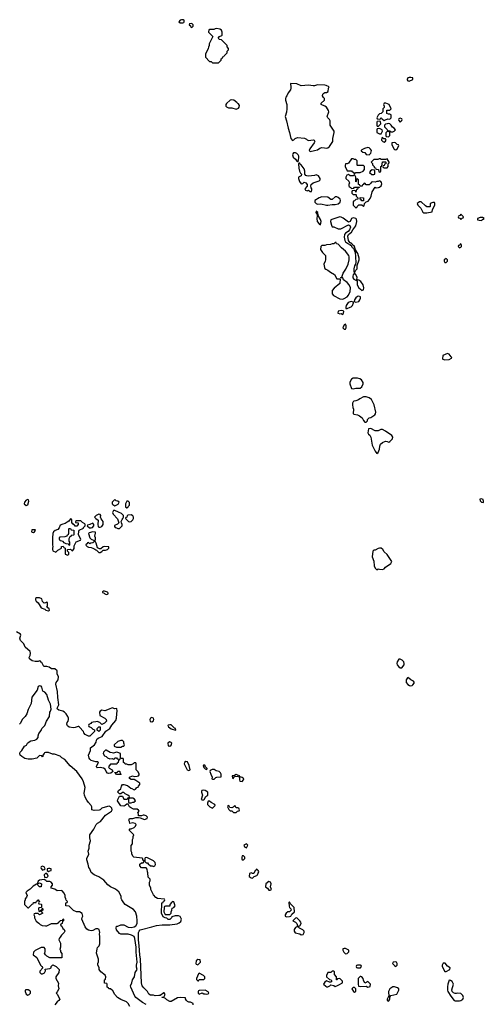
# Model space of a CAD drawing. Header units: inches. Extents: x 2789275 to 2951659, y 860290 to 1033804.
# Tile 258 of 316: x 2893381 to 2899666, y 964439 to 977758. Entities that reach past the tile are written whole.
import ezdxf

# ---------------------------------------------------------------- set-up
doc = ezdxf.new("R2010")
doc.units = ezdxf.units.IN
doc.header["$MEASUREMENT"] = 0
doc.layers.add('C8996', color=7, linetype='Continuous')
doc.layers.add('C8997', color=7, linetype='Continuous')

msp = doc.modelspace()

# ---------------------------------------------------------------- linework, layer by layer
at = {"layer": 'C8996', "color": 2}
for points, elevation in [([(2893650, 969938), (2893610, 969938), (2893594, 969930), (2893594, 969910), (2893602, 969890), (2893631, 969871), (2893670, 969802), (2893722, 969782), (2893734, 969770), (2893770, 969762), (2893786, 969770), (2893778, 969790), (2893746, 969810), (2893755, 969825), (2893755, 969875), (2893750, 969878), (2893732, 969868), (2893710, 969866), (2893688, 969888), (2893682, 969922)], 2), ([(2898530, 969109), (2898510, 969109), (2898488, 969072), (2898484, 969050), (2898488, 969030), (2898510, 969003), (2898530, 968991), (2898550, 968992), (2898581, 969030), (2898583, 969050), (2898577, 969070), (2898556, 969096)], 2), ([(2898630, 968858), (2898625, 968855), (2898610, 968826), (2898611, 968790), (2898630, 968765), (2898654, 968750), (2898670, 968746), (2898690, 968751), (2898700, 968760), (2898716, 968784), (2898716, 968796), (2898708, 968808), (2898670, 968826), (2898646, 968850)], 2), ([(2895170, 968319), (2895151, 968309), (2895141, 968290), (2895145, 968265), (2895170, 968262), (2895190, 968272), (2895197, 968290), (2895190, 968308)], 2), ([(2894450, 968128), (2894427, 968147), (2894428, 968170), (2894450, 968194), (2894470, 968194), (2894471, 968149)], 2), ([(2895410, 968221), (2895390, 968215), (2895386, 968210), (2895396, 968190), (2895410, 968179), (2895430, 968167), (2895490, 968147), (2895493, 968150), (2895488, 968170), (2895476, 968176), (2895430, 968218)], 2), ([(2894750, 968009), (2894710, 967993), (2894658, 967950), (2894661, 967930), (2894690, 967915), (2894750, 967918), (2894770, 967931), (2894788, 967932), (2894798, 967950), (2894789, 967969), (2894789, 967990), (2894770, 968009)], 2), ([(2895410, 967988), (2895390, 967978), (2895385, 967970), (2895390, 967934), (2895410, 967932), (2895430, 967942), (2895439, 967970), (2895430, 967982)], 2), ([(2895630, 967722), (2895611, 967709), (2895607, 967690), (2895646, 967610), (2895670, 967601), (2895688, 967610), (2895673, 967670), (2895650, 967718)], 2), ([(2895870, 967678), (2895865, 967670), (2895870, 967642), (2895890, 967622), (2895910, 967614), (2895918, 967622), (2895918, 967630), (2895893, 967653), (2895890, 967666)], 2), ([(2894750, 967546), (2894690, 967548), (2894682, 967562), (2894666, 967570), (2894670, 967574), (2894702, 967578), (2894708, 967592), (2894730, 967594), (2894734, 967590), (2894738, 967558), (2894752, 967552)], 2), ([(2895986, 967614), (2895958, 967602), (2895954, 967590), (2895965, 967550), (2895985, 967510), (2895982, 967490), (2895990, 967482), (2896010, 967485), (2896035, 967505), (2896050, 967512), (2896106, 967514), (2896108, 967550), (2896098, 967570), (2896078, 967590), (2896039, 967599), (2896010, 967613)], 2), ([(2896310, 967546), (2896285, 967535), (2896254, 967530), (2896258, 967498), (2896270, 967494), (2896282, 967518), (2896290, 967522), (2896324, 967524), (2896350, 967514), (2896358, 967522), (2896355, 967530)], 2), ([(2896362, 967518), (2896353, 967507), (2896353, 967473), (2896358, 967458), (2896390, 967454), (2896410, 967474), (2896415, 967490), (2896390, 967508)], 2), ([(2895864, 967336), (2895847, 967333), (2895842, 967318), (2895841, 967310), (2895856, 967270), (2895838, 967210), (2895850, 967203), (2895870, 967205), (2895878, 967210), (2895898, 967250), (2895926, 967270), (2895927, 967307), (2895888, 967330)], 2), ([(2894910, 967226), (2894870, 967226), (2894858, 967222), (2894854, 967210), (2894854, 967170), (2894862, 967162), (2894890, 967165), (2894913, 967173), (2894927, 967173), (2894946, 967190), (2894935, 967215)], 2), ([(2895950, 967188), (2895930, 967186), (2895920, 967160), (2895922, 967142), (2895954, 967110), (2895990, 967094), (2896026, 967130), (2896022, 967142), (2895969, 967169)], 2), ([(2896290, 967126), (2896270, 967106), (2896250, 967098), (2896222, 967102), (2896210, 967126), (2896198, 967122), (2896194, 967110), (2896202, 967090), (2896210, 967074), (2896230, 967054), (2896250, 967054), (2896273, 967033), (2896310, 967034), (2896327, 967053), (2896350, 967054), (2896355, 967070), (2896346, 967090), (2896330, 967098), (2896310, 967098)], 2), ([(2896450, 966608), (2896414, 966590), (2896422, 966570), (2896450, 966554), (2896468, 966590)], 2), ([(2895090, 966426), (2895078, 966422), (2895074, 966410), (2895074, 966370), (2895090, 966354), (2895110, 966354), (2895120, 966340), (2895150, 966314), (2895172, 966312), (2895190, 966302), (2895210, 966314), (2895218, 966330), (2895215, 966355), (2895190, 966378), (2895110, 966418)], 2), ([(2896410, 966446), (2896390, 966446), (2896385, 966430), (2896385, 966405), (2896390, 966394), (2896410, 966394), (2896426, 966410), (2896426, 966430)], 2), ([(2893690, 966308), (2893670, 966298), (2893666, 966290), (2893670, 966274), (2893690, 966254), (2893710, 966262), (2893726, 966270), (2893710, 966298)], 10), ([(2893750, 966206), (2893730, 966206), (2893714, 966190), (2893718, 966158), (2893750, 966154), (2893766, 966170), (2893756, 966196)], 10), ([(2893790, 966278), (2893770, 966278), (2893754, 966270), (2893754, 966250), (2893770, 966234), (2893790, 966242), (2893806, 966250), (2893806, 966270)], 10), ([(2896590, 966266), (2896578, 966262), (2896574, 966250), (2896562, 966238), (2896550, 966208), (2896530, 966208), (2896510, 966215), (2896490, 966206), (2896487, 966167), (2896510, 966151), (2896530, 966146), (2896554, 966166), (2896590, 966181), (2896599, 966190), (2896614, 966234), (2896608, 966248)], 2), ([(2896750, 966099), (2896712, 966070), (2896706, 966030), (2896710, 966022), (2896731, 966011), (2896750, 965982), (2896770, 965982), (2896786, 965990), (2896775, 966030), (2896781, 966070), (2896772, 966092)], 2), ([(2895450, 965828), (2895440, 965820), (2895414, 965790), (2895413, 965767), (2895353, 965767), (2895338, 965762), (2895334, 965750), (2895332, 965690), (2895350, 965654), (2895410, 965654), (2895428, 965672), (2895428, 965688), (2895438, 965710), (2895442, 965738), (2895466, 965750), (2895486, 965770), (2895467, 965827)], 2), ([(2897030, 965826), (2897022, 965818), (2897025, 965765), (2897032, 965750), (2897051, 965731), (2897054, 965710), (2897031, 965689), (2897010, 965689), (2896986, 965670), (2896971, 965650), (2896972, 965630), (2896990, 965621), (2897030, 965625), (2897048, 965632), (2897063, 965657), (2897098, 965690), (2897095, 965750), (2897042, 965802)], 2), ([(2897130, 965608), (2897110, 965606), (2897074, 965570), (2897110, 965552), (2897131, 965531), (2897138, 965498), (2897150, 965494), (2897170, 965502), (2897188, 965530), (2897182, 965550), (2897169, 965570)], 2), ([(2897130, 965488), (2897110, 965478), (2897096, 965450), (2897096, 965430), (2897107, 965407), (2897171, 965391), (2897190, 965378), (2897210, 965382), (2897215, 965385), (2897228, 965410), (2897228, 965430), (2897210, 965448), (2897166, 965470), (2897147, 965487)], 2), ([(2897770, 965195), (2897754, 965190), (2897754, 965170), (2897765, 965145), (2897790, 965122), (2897810, 965125), (2897835, 965150), (2897835, 965170), (2897790, 965194)], 2), ([(2895790, 965046), (2895770, 965026), (2895765, 964990), (2895770, 964982), (2895790, 964974), (2895826, 965010), (2895822, 965042)], 2), ([(2898470, 965014), (2898434, 965010), (2898422, 964990), (2898450, 964962), (2898470, 964952), (2898488, 964970), (2898488, 964990), (2898478, 965010)], 2), ([(2899136, 964996), (2899110, 964993), (2899096, 964970), (2899098, 964950), (2899130, 964881), (2899150, 964881), (2899198, 964910), (2899206, 964930), (2899170, 964955)], 2), ([(2895810, 964858), (2895802, 964850), (2895772, 964790), (2895773, 964773), (2895790, 964754), (2895802, 964758), (2895810, 964774), (2895870, 964774), (2895886, 964790), (2895886, 964810), (2895866, 964830)], 2), ([(2897630, 964886), (2897610, 964886), (2897590, 964868), (2897550, 964868), (2897531, 964830), (2897532, 964810), (2897570, 964772), (2897594, 964770), (2897602, 964750), (2897590, 964738), (2897570, 964738), (2897530, 964758), (2897510, 964738), (2897492, 964710), (2897522, 964682), (2897537, 964677), (2897550, 964676), (2897578, 964690), (2897590, 964702), (2897630, 964691), (2897650, 964681), (2897670, 964687), (2897696, 964704), (2897748, 964730), (2897748, 964750), (2897710, 964786), (2897678, 964782), (2897674, 964770), (2897666, 964770), (2897666, 964810), (2897640, 964840), (2897638, 964878)], 2), ([(2897990, 964966), (2897950, 964966), (2897938, 964962), (2897934, 964950), (2897938, 964938), (2897950, 964934), (2897990, 964934), (2898006, 964950), (2898002, 964962)], 2), ([(2897995, 964815), (2897986, 964814), (2897958, 964790), (2897958, 964710), (2897966, 964686), (2897990, 964681), (2898070, 964682), (2898090, 964672), (2898110, 964674), (2898122, 964678), (2898126, 964710), (2898090, 964748), (2898050, 964726), (2898030, 964766), (2898028, 964790), (2898009, 964809)], 2), ([(2899190, 964766), (2899171, 964710), (2899166, 964674), (2899166, 964630), (2899173, 964610), (2899211, 964550), (2899259, 964490), (2899270, 964484), (2899330, 964486), (2899350, 964491), (2899377, 964510), (2899385, 964530), (2899377, 964557), (2899350, 964585), (2899310, 964589), (2899290, 964584), (2899270, 964585), (2899250, 964592), (2899230, 964610), (2899227, 964633), (2899249, 964710), (2899230, 964749), (2899210, 964762)], 2), ([(2893496, 964636), (2893464, 964636), (2893454, 964630), (2893454, 964610), (2893470, 964574), (2893490, 964562), (2893510, 964572), (2893528, 964590), (2893528, 964610), (2893520, 964620)], 10), ([(2895890, 964628), (2895810, 964626), (2895798, 964622), (2895794, 964610), (2895794, 964590), (2895810, 964574), (2895850, 964594), (2895870, 964582), (2895890, 964582), (2895910, 964574), (2895930, 964582), (2895938, 964590), (2895930, 964606)], 2), ([(2897910, 964668), (2897893, 964667), (2897874, 964650), (2897898, 964610), (2897910, 964601), (2897928, 964610), (2897928, 964650)], 2), ([(2898450, 964675), (2898430, 964675), (2898390, 964648), (2898371, 964610), (2898374, 964546), (2898370, 964546), (2898354, 964510), (2898354, 964490), (2898370, 964482), (2898375, 964485), (2898386, 964510), (2898386, 964534), (2898390, 964534), (2898402, 964558), (2898482, 964578), (2898508, 964630), (2898508, 964650), (2898490, 964662)], 2)]:
    msp.add_lwpolyline(points, close=True, dxfattribs=dict(at, elevation=elevation))
for points, elevation in [([(2894524, 970000), (2894532, 969990), (2894550, 969983), (2894570, 969986), (2894578, 969990), (2894577, 970000)], 2), ([(2895728, 964432), (2895726, 964450), (2895690, 964469), (2895670, 964469), (2895650, 964478), (2895638, 964490), (2895626, 964514), (2895626, 964526), (2895550, 964529), (2895516, 964524), (2895430, 964478), (2895410, 964478), (2895370, 964498), (2895355, 964515), (2895334, 964526), (2895306, 964530), (2895310, 964534), (2895330, 964534), (2895348, 964570), (2895334, 964594), (2895330, 964595), (2895280, 964560), (2895263, 964557), (2895215, 964555), (2895190, 964562), (2895150, 964564), (2895130, 964578), (2895109, 964610), (2895060, 964660), (2895040, 964690), (2895028, 964730), (2895014, 965050), (2895005, 965110), (2894999, 965230), (2894989, 965311), (2894989, 965410), (2894997, 965430), (2895010, 965444), (2895029, 965451), (2895170, 965485), (2895230, 965505), (2895310, 965516), (2895410, 965515), (2895513, 965527), (2895539, 965541), (2895559, 965561), (2895569, 965590), (2895550, 965628), (2895530, 965634), (2895486, 965634), (2895438, 965622), (2895434, 965610), (2895410, 965588), (2895390, 965588), (2895370, 965606), (2895350, 965608), (2895323, 965623), (2895298, 965670), (2895298, 965730), (2895306, 965750), (2895306, 965810), (2895322, 965818), (2895327, 965833), (2895342, 965838), (2895346, 965850), (2895342, 965862), (2895246, 965870), (2895223, 965883), (2895190, 965918), (2895155, 965990), (2895155, 966010), (2895138, 966050), (2895138, 966090), (2895146, 966110), (2895146, 966130), (2895120, 966160), (2895115, 966215), (2895108, 966232), (2895107, 966267), (2895090, 966286), (2895030, 966286), (2895006, 966310), (2895007, 966333), (2895030, 966354), (2895050, 966354), (2895066, 966370), (2895062, 966382), (2895047, 966387), (2895046, 966410), (2895036, 966416), (2894926, 966430), (2894916, 966436), (2894898, 966470), (2894898, 966490), (2894889, 966511), (2894888, 966588), (2894906, 966610), (2894906, 966670), (2894916, 966684), (2894918, 966710), (2894926, 966730), (2894866, 966790), (2894866, 966810), (2894870, 966814), (2894890, 966814), (2894930, 966831), (2894949, 966850), (2894955, 966870), (2894943, 966883), (2894910, 966895), (2894870, 966886), (2894868, 966910), (2894858, 966930), (2894860, 966940), (2894868, 966952), (2894910, 966951), (2894950, 966965), (2894990, 966965), (2895010, 966962), (2895070, 966938), (2895106, 966950), (2895108, 966970), (2895090, 966988), (2895064, 966996), (2895050, 966998), (2895027, 966987), (2894987, 966987), (2894988, 967010), (2894978, 967030), (2894998, 967050), (2894990, 967066), (2894970, 967078), (2894920, 967080), (2894880, 967100), (2894866, 967110), (2894850, 967146), (2894830, 967146), (2894810, 967126), (2894790, 967118), (2894750, 967122), (2894705, 967190), (2894709, 967211), (2894730, 967254), (2894770, 967254), (2894790, 967214), (2894830, 967214), (2894842, 967218), (2894846, 967230), (2894862, 967238), (2894866, 967250), (2894846, 967270), (2894808, 967288), (2894790, 967306), (2894770, 967306), (2894750, 967286), (2894730, 967286), (2894709, 967310), (2894718, 967330), (2894750, 967354), (2894758, 967390), (2894770, 967411), (2894791, 967411), (2894840, 967400), (2894884, 967364), (2894900, 967360), (2894930, 967342), (2894946, 967350), (2894967, 967373), (2894982, 967378), (2894986, 967390), (2895006, 967410), (2895006, 967430), (2894950, 967468), (2894930, 967478), (2894890, 967478), (2894867, 967493), (2894867, 967513), (2894909, 967531), (2894930, 967522), (2894970, 967525), (2894986, 967530), (2894996, 967544), (2894996, 967556), (2894978, 967590), (2894958, 967610), (2894956, 967696), (2894950, 967706), (2894930, 967706), (2894914, 967690), (2894890, 967678), (2894850, 967678), (2894830, 967686), (2894810, 967686), (2894802, 967702), (2894786, 967710), (2894786, 967750), (2894782, 967762), (2894746, 967766), (2894746, 967830), (2894707, 967847), (2894690, 967848), (2894650, 967837), (2894630, 967839), (2894607, 967847), (2894550, 967878), (2894544, 967876), (2894514, 967850), (2894512, 967830), (2894530, 967802), (2894551, 967791), (2894571, 967771), (2894600, 967760), (2894630, 967762), (2894650, 967754), (2894662, 967758), (2894670, 967774), (2894690, 967774), (2894698, 967758), (2894734, 967754), (2894733, 967747), (2894718, 967742), (2894714, 967710), (2894698, 967702), (2894693, 967687), (2894610, 967686), (2894590, 967666), (2894582, 967650), (2894590, 967634), (2894634, 967610), (2894642, 967590), (2894638, 967582), (2894614, 967566), (2894582, 967562), (2894567, 967567), (2894549, 967589), (2894539, 967619), (2894515, 967635), (2894470, 967644), (2894430, 967638), (2894423, 967643), (2894418, 967650), (2894420, 967660), (2894446, 967710), (2894438, 967718), (2894410, 967718), (2894350, 967739), (2894330, 967754), (2894321, 967770), (2894313, 967810), (2894338, 967870), (2894338, 967910), (2894395, 967950), (2894417, 967983), (2894419, 968010), (2894429, 968031), (2894450, 968045), (2894497, 968063), (2894547, 968133), (2894599, 968170), (2894626, 968214), (2894682, 968278), (2894692, 968310), (2894693, 968367), (2894699, 968410), (2894695, 968435), (2894690, 968438), (2894670, 968435), (2894630, 968449), (2894590, 968429), (2894532, 968408), (2894490, 968418), (2894470, 968406), (2894462, 968390), (2894466, 968346), (2894531, 968311), (2894551, 968291), (2894556, 968270), (2894530, 968244), (2894490, 968226), (2894466, 968250), (2894430, 968266), (2894410, 968258), (2894376, 968256), (2894354, 968250), (2894344, 968236), (2894318, 968222), (2894314, 968210), (2894318, 968198), (2894350, 968182), (2894370, 968162), (2894394, 968150), (2894394, 968130), (2894332, 968068), (2894310, 968068), (2894266, 968090), (2894248, 968110), (2894246, 968130), (2894190, 968188), (2894176, 968196), (2894170, 968198), (2894130, 968182), (2894110, 968179), (2894050, 968189), (2894027, 968207), (2894019, 968230), (2894024, 968250), (2894038, 968270), (2894042, 968290), (2894042, 968310), (2894033, 968333), (2894009, 968369), (2893989, 968389), (2893965, 968405), (2893910, 968416), (2893893, 968430), (2893890, 968446), (2893909, 968490), (2893896, 968590), (2893894, 968670), (2893869, 968771), (2893875, 968790), (2893902, 968830), (2893908, 968870), (2893886, 968910), (2893886, 968950), (2893856, 968976), (2893810, 968975), (2893778, 968998), (2893750, 969009), (2893708, 969008), (2893682, 969062), (2893667, 969067), (2893662, 969082), (2893650, 969086), (2893630, 969078), (2893590, 969078), (2893550, 969084), (2893515, 969110), (2893509, 969130), (2893522, 969158), (2893529, 969189), (2893522, 969210), (2893457, 969270), (2893436, 969316), (2893390, 969362), (2893384, 969390), (2893395, 969430), (2893390, 969446), (2893336, 969476)], 2), ([(2895090, 964434), (2895041, 964461), (2894952, 964532), (2894939, 964550), (2894883, 964670), (2894881, 964690), (2894899, 964730), (2894909, 964770), (2894934, 964810), (2894944, 964870), (2894968, 964910), (2894960, 964940), (2894959, 964970), (2894971, 965010), (2894957, 965143), (2894957, 965210), (2894938, 965330), (2894930, 965355), (2894895, 965375), (2894849, 965389), (2894750, 965389), (2894730, 965398), (2894690, 965446), (2894686, 965470), (2894690, 965494), (2894710, 965494), (2894750, 965512), (2894792, 965512), (2894850, 965482), (2894890, 965476), (2894930, 965487), (2894950, 965501), (2894969, 965530), (2894969, 965569), (2894965, 965630), (2894949, 965689), (2894919, 965719), (2894808, 965790), (2894788, 965810), (2894762, 965850), (2894755, 965870), (2894755, 965895), (2894742, 965930), (2894720, 965960), (2894676, 965996), (2894609, 966030), (2894575, 966055), (2894518, 966118), (2894450, 966164), (2894388, 966190), (2894350, 966222), (2894329, 966270), (2894315, 966290), (2894307, 966333), (2894288, 966392), (2894288, 966410), (2894315, 966470), (2894309, 966510), (2894319, 966550), (2894319, 966590), (2894339, 966650), (2894329, 966689), (2894329, 966730), (2894384, 966810), (2894415, 966870), (2894435, 966890), (2894474, 966910), (2894544, 966996), (2894622, 967050), (2894634, 967070), (2894629, 967090), (2894610, 967109), (2894590, 967117), (2894570, 967115), (2894492, 967090), (2894471, 967069), (2894457, 967063), (2894390, 967062), (2894358, 967070), (2894355, 967110), (2894349, 967130), (2894310, 967169), (2894290, 967199), (2894273, 967230), (2894259, 967270), (2894254, 967294), (2894265, 967370), (2894246, 967446), (2894224, 967490), (2894153, 967590), (2894064, 967664), (2893990, 967749), (2893953, 967773), (2893930, 967794), (2893850, 967822), (2893823, 967823), (2893770, 967846), (2893730, 967846), (2893718, 967842), (2893714, 967830), (2893694, 967810), (2893694, 967790), (2893690, 967788), (2893682, 967802), (2893650, 967806), (2893614, 967770), (2893550, 967754), (2893494, 967754), (2893450, 967762), (2893410, 967789), (2893389, 967810), (2893384, 967830), (2893389, 967850), (2893410, 967872), (2893448, 967930), (2893474, 967946), (2893488, 967970), (2893508, 967990), (2893530, 968001), (2893586, 968010), (2893615, 968025), (2893629, 968050), (2893629, 968070), (2893640, 968100), (2893670, 968142), (2893682, 968170), (2893719, 968210), (2893742, 968270), (2893784, 968330), (2893789, 968390), (2893798, 968402), (2893807, 968433), (2893797, 968497), (2893772, 968552), (2893746, 968630), (2893719, 968659), (2893695, 968675), (2893682, 968730), (2893670, 968742), (2893650, 968749), (2893630, 968738), (2893618, 968690), (2893547, 968593), (2893535, 968510), (2893494, 968426), (2893477, 968370), (2893457, 968330), (2893416, 968290), (2893390, 968242), (2893378, 968230)], 6), ([(2894869, 964410), (2894849, 964450), (2894828, 964470), (2894750, 964502), (2894706, 964530), (2894666, 964570), (2894640, 964620), (2894610, 964646), (2894586, 964650), (2894582, 964662), (2894566, 964670), (2894566, 964710), (2894562, 964722), (2894530, 964726), (2894526, 964730), (2894526, 964770), (2894542, 964778), (2894546, 964810), (2894535, 964835), (2894478, 964878), (2894458, 964910), (2894455, 964935), (2894438, 964970), (2894438, 964990), (2894447, 965013), (2894448, 965050), (2894422, 965130), (2894429, 965190), (2894435, 965205), (2894455, 965230), (2894463, 965257), (2894464, 965350), (2894459, 965390), (2894464, 965410), (2894455, 965450), (2894438, 965458), (2894410, 965459), (2894370, 965435), (2894350, 965434), (2894310, 965442), (2894290, 965455), (2894265, 965485), (2894222, 965590), (2894225, 965615), (2894234, 965630), (2894228, 965668), (2894190, 965688), (2894148, 965688), (2894109, 965709), (2894050, 965766), (2894006, 965770), (2894006, 965810), (2894022, 965818), (2894026, 965830), (2894008, 965848), (2894007, 965867), (2893998, 965890), (2893998, 965910), (2893983, 965943), (2893955, 965975), (2893950, 965978), (2893890, 965975), (2893856, 965996), (2893806, 966010), (2893806, 966030), (2893826, 966050), (2893826, 966070), (2893806, 966090), (2893790, 966098), (2893750, 966098), (2893735, 966115), (2893710, 966126), (2893650, 966118), (2893630, 966106), (2893622, 966082), (2893630, 966074), (2893650, 966082), (2893674, 966070), (2893672, 966028), (2893648, 966028), (2893626, 966050), (2893622, 966062), (2893610, 966066), (2893562, 966038), (2893524, 965996), (2893482, 965970), (2893465, 965950), (2893482, 965910), (2893473, 965887), (2893453, 965867), (2893453, 965853), (2893445, 965830), (2893445, 965790), (2893490, 965742), (2893498, 965742), (2893550, 965794), (2893562, 965798), (2893570, 965814), (2893602, 965818), (2893607, 965833), (2893622, 965838), (2893627, 965853), (2893633, 965853), (2893638, 965838), (2893654, 965830), (2893638, 965822), (2893634, 965810), (2893638, 965798), (2893670, 965794), (2893674, 965790), (2893674, 965746), (2893638, 965742), (2893634, 965730), (2893638, 965698), (2893650, 965694), (2893662, 965698), (2893667, 965713), (2893682, 965718), (2893686, 965734), (2893690, 965734), (2893694, 965730), (2893694, 965710), (2893678, 965702), (2893674, 965690), (2893694, 965670), (2893651, 965649), (2893630, 965666), (2893590, 965666), (2893578, 965662), (2893574, 965650), (2893582, 965630), (2893582, 965610), (2893603, 965563), (2893638, 965538), (2893657, 965517), (2893685, 965505), (2893730, 965498), (2893750, 965502), (2893810, 965532), (2893890, 965534), (2893902, 965538), (2893906, 965550), (2893922, 965558), (2893930, 965574), (2893962, 965578), (2893970, 965594), (2893974, 965590), (2893974, 965570), (2893958, 965562), (2893954, 965530), (2893938, 965522), (2893934, 965510), (2893950, 965494), (2893965, 965465), (2893982, 965450), (2893991, 965430), (2893982, 965410), (2893945, 965375), (2893930, 965346), (2893913, 965327), (2893912, 965310), (2893932, 965268), (2893932, 965212), (2893922, 965182), (2893932, 965170), (2893934, 965150), (2893953, 965127), (2893950, 965066), (2893790, 965068), (2893750, 965088), (2893729, 965109), (2893718, 965130), (2893726, 965150), (2893726, 965190), (2893710, 965206), (2893670, 965206), (2893590, 965168), (2893570, 965146), (2893565, 965110), (2893611, 965070), (2893662, 964970), (2893682, 964950), (2893694, 964930), (2893653, 964887), (2893652, 964870), (2893670, 964852), (2893690, 964852), (2893715, 964865), (2893728, 964890), (2893727, 964913), (2893790, 964922), (2893806, 964930), (2893806, 964950), (2893830, 964972), (2893874, 964950), (2893914, 964910), (2893912, 964870), (2893872, 964810), (2893872, 964790), (2893904, 964724), (2893902, 964690), (2893911, 964650), (2893890, 964606), (2893874, 964590), (2893890, 964574), (2893922, 964510), (2893911, 964490), (2893886, 964474), (2893858, 964430)], 10)]:
    msp.add_lwpolyline(points, dxfattribs=dict(at, elevation=elevation))
at = {"layer": 'C8997', "color": 2, "elevation": 2}
for points in [[(2895570, 977758), (2895554, 977750), (2895534, 977730), (2895550, 977714), (2895590, 977714), (2895602, 977718), (2895606, 977730), (2895606, 977750), (2895596, 977756)], [(2895710, 977706), (2895678, 977702), (2895674, 977690), (2895693, 977673), (2895698, 977658), (2895710, 977654), (2895726, 977670), (2895726, 977690)], [(2896050, 977638), (2896024, 977636), (2896007, 977627), (2895950, 977626), (2895938, 977622), (2895934, 977590), (2895994, 977530), (2895942, 977430), (2895942, 977410), (2895933, 977387), (2895932, 977368), (2895894, 977290), (2895894, 977250), (2895950, 977194), (2895972, 977192), (2895990, 977174), (2896070, 977174), (2896106, 977210), (2896106, 977230), (2896122, 977238), (2896130, 977254), (2896142, 977258), (2896146, 977270), (2896186, 977310), (2896186, 977330), (2896206, 977350), (2896206, 977370), (2896186, 977390), (2896186, 977410), (2896110, 977486), (2896086, 977490), (2896068, 977510), (2896086, 977530), (2896115, 977545), (2896118, 977550), (2896122, 977590), (2896110, 977618), (2896090, 977629)], [(2898670, 976977), (2898650, 976977), (2898632, 976970), (2898621, 976950), (2898623, 976943), (2898630, 976932), (2898650, 976925), (2898698, 976950), (2898698, 976970)], [(2897050, 976896), (2897043, 976890), (2897051, 976849), (2897051, 976830), (2897045, 976810), (2897012, 976770), (2896996, 976730), (2896981, 976710), (2896976, 976690), (2896976, 976670), (2896995, 976610), (2896996, 976550), (2896991, 976509), (2896971, 976450), (2896991, 976391), (2897011, 976290), (2897033, 976233), (2897051, 976151), (2897070, 976125), (2897090, 976131), (2897109, 976151), (2897137, 976163), (2897234, 976154), (2897261, 976141), (2897271, 976131), (2897290, 976124), (2897350, 976135), (2897363, 976130), (2897374, 976110), (2897366, 976090), (2897305, 976010), (2897297, 975990), (2897310, 975975), (2897370, 975989), (2897410, 975998), (2897442, 976018), (2897470, 976029), (2897506, 976026), (2897530, 976019), (2897550, 976025), (2897570, 976042), (2897618, 976110), (2897618, 976150), (2897634, 976230), (2897634, 976250), (2897582, 976330), (2897581, 976390), (2897570, 976409), (2897549, 976430), (2897542, 976450), (2897564, 976510), (2897559, 976530), (2897530, 976575), (2897509, 976589), (2897458, 976610), (2897458, 976630), (2897506, 976670), (2897506, 976690), (2897490, 976706), (2897479, 976730), (2897482, 976750), (2897495, 976765), (2897510, 976772), (2897530, 976772), (2897554, 976786), (2897558, 976830), (2897568, 976850), (2897528, 976870), (2897510, 976874), (2897410, 976876), (2897370, 976865), (2897350, 976865), (2897290, 976872), (2897190, 976863), (2897128, 976890)], [(2896250, 976674), (2896230, 976669), (2896177, 976623), (2896171, 976610), (2896171, 976590), (2896178, 976578), (2896205, 976565), (2896250, 976565), (2896310, 976546), (2896340, 976560), (2896350, 976574), (2896355, 976595), (2896342, 976622), (2896330, 976626), (2896320, 976640), (2896278, 976670)], [(2898333, 976627), (2898313, 976627), (2898302, 976610), (2898312, 976590), (2898312, 976568), (2898294, 976550), (2898294, 976510), (2898272, 976488), (2898250, 976486), (2898230, 976466), (2898214, 976430), (2898218, 976418), (2898250, 976414), (2898262, 976418), (2898270, 976434), (2898278, 976418), (2898290, 976414), (2898310, 976394), (2898330, 976402), (2898363, 976417), (2898390, 976414), (2898406, 976430), (2898406, 976470), (2898390, 976478), (2898370, 976478), (2898346, 976490), (2898348, 976532), (2898387, 976533), (2898406, 976550), (2898378, 976610)], [(2898250, 976386), (2898218, 976382), (2898214, 976370), (2898214, 976330), (2898218, 976318), (2898230, 976314), (2898266, 976350), (2898262, 976382)], [(2898365, 976355), (2898352, 976348), (2898330, 976346), (2898314, 976330), (2898314, 976310), (2898353, 976273), (2898358, 976258), (2898390, 976254), (2898402, 976242), (2898430, 976242), (2898446, 976250), (2898466, 976270), (2898446, 976290), (2898423, 976303), (2898408, 976330), (2898390, 976348)], [(2898530, 976428), (2898510, 976418), (2898505, 976410), (2898510, 976394), (2898530, 976374), (2898550, 976394), (2898555, 976410), (2898550, 976418)], [(2898250, 976286), (2898218, 976282), (2898214, 976270), (2898214, 976230), (2898250, 976212), (2898270, 976214), (2898288, 976250), (2898286, 976270)], [(2898350, 976246), (2898333, 976227), (2898333, 976193), (2898338, 976178), (2898370, 976174), (2898387, 976193), (2898387, 976227), (2898382, 976242)], [(2898290, 976166), (2898278, 976162), (2898274, 976130), (2898294, 976110), (2898310, 976102), (2898330, 976114), (2898338, 976130), (2898336, 976136), (2898330, 976146), (2898307, 976147)], [(2898450, 976098), (2898414, 976090), (2898414, 976070), (2898442, 976010), (2898450, 976002), (2898470, 975998), (2898488, 976010), (2898508, 976050), (2898506, 976066), (2898486, 976070), (2898466, 976090)], [(2897110, 975958), (2897084, 975956), (2897075, 975945), (2897071, 975930), (2897080, 975900), (2897111, 975871), (2897130, 975842), (2897150, 975834), (2897158, 975890), (2897158, 975910), (2897150, 975929), (2897130, 975949)], [(2898090, 976028), (2898045, 976015), (2898010, 975998), (2898002, 975990), (2898002, 975982), (2898024, 975964), (2898050, 975962), (2898070, 975934), (2898110, 975932), (2898130, 975954), (2898138, 975990), (2898128, 976008), (2898110, 976026)], [(2897164, 975816), (2897152, 975808), (2897156, 975750), (2897167, 975707), (2897181, 975681), (2897192, 975670), (2897190, 975646), (2897152, 975628), (2897152, 975608), (2897164, 975570), (2897190, 975538), (2897210, 975542), (2897230, 975558), (2897251, 975551), (2897272, 975530), (2897272, 975508), (2897238, 975470), (2897246, 975450), (2897270, 975445), (2897290, 975452), (2897310, 975434), (2897330, 975434), (2897335, 975450), (2897334, 975470), (2897324, 975484), (2897318, 975510), (2897326, 975530), (2897349, 975551), (2897430, 975577), (2897445, 975590), (2897447, 975610), (2897425, 975645), (2897390, 975661), (2897370, 975652), (2897290, 975641), (2897265, 975645), (2897252, 975652), (2897237, 975670), (2897239, 975710), (2897230, 975741), (2897190, 975796), (2897181, 975801), (2897170, 975815)], [(2897890, 975878), (2897870, 975875), (2897830, 975818), (2897812, 975808), (2897790, 975806), (2897782, 975790), (2897785, 975770), (2897810, 975714), (2897870, 975714), (2897878, 975698), (2897890, 975694), (2897910, 975674), (2897928, 975692), (2897987, 975693), (2898026, 975710), (2898046, 975730), (2898046, 975770), (2898030, 975786), (2897950, 975786), (2897946, 975790), (2897946, 975850), (2897930, 975866), (2897910, 975866)], [(2898350, 975878), (2898330, 975866), (2898270, 975866), (2898258, 975878), (2898244, 975876), (2898227, 975867), (2898170, 975866), (2898134, 975830), (2898152, 975812), (2898153, 975793), (2898174, 975770), (2898178, 975758), (2898192, 975752), (2898198, 975738), (2898233, 975733), (2898238, 975698), (2898250, 975694), (2898262, 975698), (2898266, 975710), (2898266, 975770), (2898282, 975778), (2898287, 975833), (2898330, 975834), (2898334, 975830), (2898333, 975807), (2898318, 975802), (2898313, 975787), (2898298, 975782), (2898294, 975770), (2898298, 975758), (2898310, 975754), (2898350, 975754), (2898366, 975770), (2898366, 975810), (2898378, 975822), (2898378, 975830)], [(2897910, 975666), (2897890, 975646), (2897850, 975646), (2897830, 975666), (2897805, 975655), (2897794, 975630), (2897794, 975610), (2897833, 975573), (2897840, 975560), (2897842, 975550), (2897832, 975530), (2897832, 975510), (2897840, 975500), (2897864, 975484), (2897870, 975474), (2897902, 975478), (2897910, 975494), (2897974, 975494), (2897974, 975490), (2897958, 975482), (2897950, 975466), (2897938, 975462), (2897930, 975426), (2897922, 975442), (2897910, 975446), (2897878, 975442), (2897874, 975430), (2897874, 975410), (2897890, 975394), (2897930, 975394), (2897934, 975390), (2897934, 975370), (2897954, 975350), (2897954, 975330), (2897930, 975326), (2897910, 975306), (2897898, 975302), (2897894, 975290), (2897894, 975250), (2897930, 975214), (2897942, 975218), (2897947, 975233), (2897970, 975254), (2898010, 975254), (2898030, 975234), (2898042, 975238), (2898047, 975273), (2898068, 975292), (2898095, 975305), (2898123, 975337), (2898137, 975370), (2898149, 975431), (2898189, 975491), (2898205, 975485), (2898234, 975486), (2898250, 975491), (2898269, 975510), (2898277, 975523), (2898279, 975539), (2898276, 975556), (2898268, 975568), (2898250, 975578), (2898231, 975569), (2898210, 975569), (2898190, 975562), (2898150, 975566), (2898138, 975562), (2898133, 975547), (2898110, 975526), (2898070, 975526), (2898050, 975546), (2898038, 975542), (2898034, 975530), (2898018, 975522), (2898013, 975507), (2897986, 975506), (2897982, 975522), (2897966, 975530), (2897966, 975590), (2897950, 975606), (2897938, 975602), (2897934, 975570), (2897930, 975566), (2897926, 975570), (2897926, 975630)], [(2898150, 975726), (2898125, 975715), (2898114, 975690), (2898144, 975664), (2898170, 975662), (2898186, 975670), (2898186, 975710), (2898182, 975722)], [(2897670, 975362), (2897650, 975361), (2897610, 975327), (2897590, 975326), (2897550, 975358), (2897470, 975360), (2897430, 975347), (2897372, 975310), (2897372, 975290), (2897391, 975271), (2897410, 975262), (2897453, 975267), (2897530, 975250), (2897549, 975251), (2897610, 975259), (2897650, 975256), (2897690, 975268), (2897718, 975290), (2897722, 975310), (2897715, 975330), (2897691, 975351)], [(2898010, 975306), (2898002, 975322), (2897986, 975330), (2897987, 975353), (2898034, 975350), (2898034, 975310), (2898030, 975306)], [(2898810, 975295), (2898790, 975295), (2898770, 975282), (2898758, 975270), (2898765, 975250), (2898806, 975210), (2898836, 975156), (2898850, 975145), (2898890, 975146), (2898962, 975158), (2898966, 975190), (2898998, 975250), (2898998, 975270), (2898990, 975286), (2898970, 975286), (2898934, 975270), (2898934, 975230), (2898930, 975228), (2898890, 975228), (2898870, 975238)], [(2897390, 975166), (2897387, 975150), (2897405, 975125), (2897406, 975106), (2897399, 975070), (2897406, 975030), (2897430, 974995), (2897450, 974982), (2897459, 975030), (2897450, 975055), (2897418, 975110), (2897412, 975152)], [(2899350, 975126), (2899333, 975107), (2899318, 975102), (2899314, 975090), (2899318, 975078), (2899333, 975073), (2899350, 975054), (2899367, 975073), (2899382, 975078), (2899386, 975090)], [(2897710, 975090), (2897603, 975057), (2897591, 975050), (2897585, 975030), (2897598, 974978), (2897610, 974954), (2897630, 974958), (2897690, 974931), (2897727, 974927), (2897830, 974983), (2897851, 974970), (2897856, 974950), (2897844, 974916), (2897826, 974894), (2897790, 974869), (2897774, 974850), (2897770, 974814), (2897779, 974770), (2897790, 974751), (2897830, 974725), (2897843, 974723), (2897852, 974710), (2897864, 974704), (2897870, 974687), (2897882, 974682), (2897890, 974665), (2897899, 974659), (2897910, 974622), (2897917, 974617), (2897928, 974472), (2897923, 974450), (2897910, 974428), (2897901, 974390), (2897902, 974350), (2897910, 974334), (2897928, 974370), (2897944, 974390), (2897945, 974435), (2897974, 974510), (2897975, 974530), (2897957, 974597), (2897923, 974643), (2897908, 974690), (2897879, 974719), (2897872, 974732), (2897845, 974745), (2897829, 974769), (2897821, 974830), (2897827, 974853), (2897852, 974868), (2897870, 974885), (2897886, 974914), (2897929, 974970), (2897942, 975030), (2897939, 975059), (2897929, 975069), (2897890, 975079), (2897871, 975069), (2897853, 975027), (2897830, 975019), (2897755, 975075), (2897730, 975088)], [(2899610, 975084), (2899572, 975070), (2899574, 975050), (2899596, 975044), (2899630, 975042), (2899643, 975057), (2899666, 975070), (2899640, 975080)], [(2897650, 974746), (2897630, 974726), (2897610, 974728), (2897584, 974716), (2897530, 974714), (2897510, 974704), (2897470, 974704), (2897456, 974690), (2897451, 974650), (2897478, 974610), (2897518, 974570), (2897519, 974510), (2897515, 974490), (2897496, 974450), (2897504, 974404), (2897510, 974392), (2897522, 974382), (2897550, 974371), (2897584, 974344), (2897638, 974310), (2897670, 974254), (2897714, 974254), (2897712, 974190), (2897635, 974125), (2897610, 974094), (2897610, 974050), (2897627, 974027), (2897710, 973983), (2897750, 973977), (2897770, 973985), (2897811, 974009), (2897831, 974030), (2897850, 974082), (2897855, 974130), (2897838, 974170), (2897810, 974204), (2897761, 974241), (2897750, 974266), (2897726, 974266), (2897726, 974270), (2897742, 974278), (2897742, 974290), (2897758, 974330), (2897795, 974385), (2897826, 974450), (2897839, 974510), (2897839, 974550), (2897832, 974570), (2897790, 974627), (2897734, 974674), (2897690, 974722), (2897667, 974727), (2897662, 974742)], [(2899350, 974726), (2899338, 974722), (2899333, 974707), (2899318, 974702), (2899314, 974690), (2899330, 974674), (2899350, 974682), (2899358, 974690), (2899358, 974710)], [(2899150, 974528), (2899125, 974510), (2899122, 974490), (2899130, 974474), (2899150, 974472), (2899168, 974490), (2899168, 974510)], [(2897910, 974328), (2897890, 974308), (2897886, 974290), (2897888, 974268), (2897902, 974250), (2897944, 974224), (2897947, 974170), (2897970, 974131), (2897990, 974111), (2898005, 974105), (2898010, 974094), (2898030, 974102), (2898038, 974130), (2898028, 974170), (2897997, 974217), (2897970, 974235), (2897950, 974238), (2897943, 974243), (2897944, 974270), (2897929, 974309)], [(2897865, 973945), (2897826, 973934), (2897796, 973890), (2897791, 973871), (2897792, 973852), (2897811, 973851), (2897850, 973867), (2897865, 973875), (2897881, 973890), (2897898, 973930), (2897896, 973936)], [(2897970, 974019), (2897950, 974014), (2897930, 973995), (2897911, 973970), (2897904, 973944), (2897930, 973936), (2897970, 973946), (2897984, 973970), (2897989, 973990), (2897989, 974010)], [(2897730, 973822), (2897687, 973813), (2897686, 973790), (2897690, 973786), (2897710, 973778), (2897730, 973782), (2897750, 973772), (2897762, 973790), (2897768, 973810), (2897758, 973818)], [(2897790, 973638), (2897770, 973628), (2897751, 973590), (2897770, 973571), (2897790, 973572), (2897799, 973590), (2897798, 973618)], [(2899170, 973242), (2899105, 973215), (2899102, 973170), (2899106, 973166), (2899130, 973156), (2899190, 973162), (2899222, 973178), (2899226, 973190), (2899216, 973196), (2899190, 973235)], [(2897950, 972909), (2897890, 972909), (2897870, 972895), (2897847, 972853), (2897848, 972830), (2897870, 972771), (2897890, 972765), (2897928, 972772), (2897986, 972774), (2898009, 972790), (2898029, 972830), (2898029, 972850), (2898005, 972885), (2897981, 972901)], [(2898030, 972658), (2897982, 972630), (2897966, 972614), (2897930, 972602), (2897901, 972599), (2897890, 972588), (2897883, 972570), (2897883, 972550), (2897887, 972513), (2897895, 972490), (2897891, 972431), (2897901, 972421), (2897950, 972413), (2897979, 972399), (2898016, 972370), (2898030, 972334), (2898050, 972314), (2898070, 972314), (2898087, 972333), (2898088, 972350), (2898108, 972370), (2898130, 972378), (2898185, 972415), (2898193, 972427), (2898199, 972450), (2898174, 972550), (2898140, 972620), (2898110, 972644), (2898070, 972655)], [(2898130, 972226), (2898098, 972222), (2898091, 972170), (2898099, 972150), (2898116, 972136), (2898133, 972110), (2898150, 972003), (2898190, 971921), (2898210, 971891), (2898230, 971902), (2898248, 971950), (2898253, 971990), (2898263, 972017), (2898290, 972040), (2898330, 972056), (2898354, 972054), (2898375, 972045), (2898390, 972051), (2898422, 972090), (2898429, 972110), (2898414, 972134), (2898330, 972194), (2898290, 972215), (2898265, 972215), (2898230, 972198), (2898210, 972195), (2898190, 972198)], [(2893490, 971266), (2893470, 971258), (2893445, 971230), (2893442, 971210), (2893470, 971185), (2893490, 971194), (2893506, 971246), (2893502, 971262)], [(2894670, 971266), (2894634, 971230), (2894632, 971210), (2894640, 971200), (2894670, 971182), (2894715, 971205), (2894726, 971230), (2894707, 971247), (2894688, 971248)], [(2894850, 971246), (2894830, 971246), (2894814, 971210), (2894814, 971170), (2894830, 971154), (2894842, 971158), (2894847, 971173), (2894867, 971193), (2894867, 971227)], [(2899630, 971277), (2899606, 971274), (2899611, 971250), (2899630, 971231), (2899650, 971226), (2899655, 971230), (2899657, 971243), (2899650, 971268)], [(2894670, 971118), (2894650, 971118), (2894638, 971090), (2894645, 971070), (2894705, 971005), (2894722, 970950), (2894706, 970934), (2894665, 970915), (2894664, 970904), (2894674, 970890), (2894690, 970882), (2894710, 970874), (2894730, 970874), (2894768, 970910), (2894768, 970930), (2894758, 970950), (2894755, 970970), (2894765, 970995), (2894778, 971010), (2894786, 971030), (2894786, 971050), (2894756, 971076), (2894716, 971096)], [(2894070, 971006), (2894045, 970975), (2894021, 970959), (2893996, 970944), (2893964, 970936), (2893930, 970918), (2893917, 970883), (2893897, 970863), (2893862, 970850), (2893838, 970830), (2893830, 970806), (2893823, 970750), (2893826, 970650), (2893831, 970630), (2893825, 970610), (2893825, 970590), (2893830, 970574), (2893870, 970554), (2893896, 970584), (2893946, 970610), (2893947, 970633), (2893970, 970634), (2893978, 970618), (2893994, 970610), (2893994, 970530), (2894030, 970514), (2894046, 970530), (2894046, 970550), (2894026, 970570), (2894027, 970593), (2894070, 970594), (2894090, 970574), (2894102, 970578), (2894116, 970604), (2894120, 970640), (2894147, 970693), (2894202, 970718), (2894206, 970730), (2894178, 970790), (2894180, 970840), (2894187, 970853), (2894242, 970878), (2894246, 970890), (2894267, 970913), (2894268, 970930), (2894260, 970940), (2894230, 970958), (2894210, 970978), (2894150, 970978), (2894134, 970970), (2894138, 970958), (2894172, 970952), (2894172, 970930), (2894153, 970907), (2894130, 970906), (2894122, 970922), (2894107, 970927), (2894102, 970942), (2894087, 970947), (2894086, 970990), (2894082, 971002)], [(2894450, 971068), (2894414, 971050), (2894394, 971030), (2894412, 971010), (2894442, 970990), (2894438, 970930), (2894442, 970902), (2894453, 970893), (2894470, 970892), (2894490, 970902), (2894509, 970930), (2894509, 970970), (2894484, 971004), (2894475, 971030), (2894478, 971050), (2894470, 971066)], [(2894890, 971058), (2894844, 971056), (2894833, 971047), (2894832, 971028), (2894818, 971022), (2894814, 971010), (2894854, 970970), (2894870, 970965), (2894890, 970972), (2894910, 970992), (2894919, 971010), (2894922, 971030), (2894910, 971048)], [(2893590, 970858), (2893545, 970855), (2893542, 970830), (2893550, 970825), (2893570, 970823), (2893582, 970830), (2893594, 970854)], [(2894050, 970646), (2894042, 970662), (2894008, 970668), (2893982, 970682), (2893970, 970698), (2893950, 970706), (2893927, 970707), (2893918, 970730), (2893918, 970750), (2893930, 970762), (2893995, 970765), (2894022, 970778), (2894026, 970790), (2894042, 970798), (2894046, 970810), (2894046, 970870), (2894050, 970874), (2894070, 970874), (2894078, 970858), (2894113, 970853), (2894114, 970790), (2894110, 970786), (2894078, 970782), (2894073, 970767), (2894058, 970762), (2894044, 970736), (2894045, 970705), (2894054, 970690), (2894054, 970650)], [(2894370, 970946), (2894332, 970928), (2894298, 970922), (2894294, 970910), (2894325, 970885), (2894350, 970885), (2894366, 970890), (2894386, 970910), (2894386, 970930)], [(2894370, 970828), (2894322, 970818), (2894314, 970806), (2894332, 970750), (2894350, 970732), (2894390, 970714), (2894402, 970718), (2894406, 970730), (2894406, 970750), (2894398, 970770), (2894408, 970810), (2894406, 970826)], [(2894390, 970706), (2894382, 970690), (2894370, 970682), (2894344, 970676), (2894330, 970668), (2894310, 970686), (2894298, 970682), (2894292, 970668), (2894278, 970662), (2894274, 970650), (2894294, 970630), (2894310, 970622), (2894350, 970618), (2894371, 970611), (2894397, 970597), (2894410, 970585), (2894422, 970582), (2894450, 970552), (2894470, 970552), (2894490, 970565), (2894510, 970582), (2894544, 970584), (2894570, 970592), (2894588, 970610), (2894586, 970626), (2894527, 970633), (2894510, 970628), (2894480, 970600), (2894460, 970600), (2894435, 970615), (2894417, 970677), (2894402, 970702)], [(2898250, 970609), (2898230, 970605), (2898190, 970584), (2898170, 970582), (2898158, 970570), (2898151, 970490), (2898171, 970431), (2898177, 970370), (2898190, 970338), (2898210, 970318), (2898230, 970331), (2898250, 970325), (2898290, 970322), (2898310, 970331), (2898330, 970351), (2898400, 970400), (2898415, 970430), (2898350, 970522), (2898310, 970558), (2898292, 970592), (2898270, 970609)]]:
    msp.add_lwpolyline(points, close=True, dxfattribs=at)
msp.add_lwpolyline([(2894577, 970000), (2894575, 970010), (2894570, 970015), (2894530, 970028), (2894513, 970027), (2894502, 970018), (2894502, 970010), (2894522, 970002), (2894524, 970000)], dxfattribs=at)

doc.saveas('drawing.dxf')
